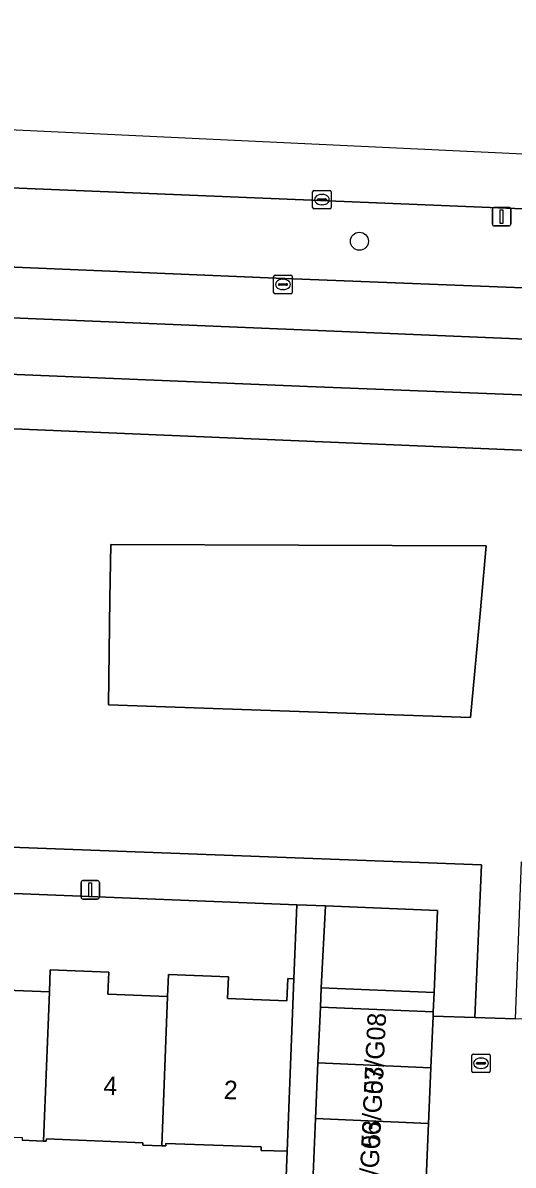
# Model space of a CAD drawing. Extents: x 161354 to 162026, y 386504 to 387460.
# Drawn here: x 161692.6 to 161719, y 387393.1 to 387454.8 of the extents above; entities that cross this region are included whole.
import ezdxf

# ---------------------------------------------------------------- set-up
doc = ezdxf.new("R2010")
doc.units = 0
for name, color, linetype in [('IMGEO_Berm_groen', 7, 'Continuous'), ('IMGEO_Boom', 7, 'Continuous'), ('IMGEO_Erf', 7, 'Continuous'), ('IMGEO_Fietspad_gesloten', 7, 'Continuous'), ('IMGEO_Groenvoorziening', 7, 'Continuous'), ('IMGEO_Kolk', 7, 'Continuous'), ('IMGEO_Lichtmast', 7, 'Continuous'), ('IMGEO_Muur', 7, 'Continuous'), ('IMGEO_Pand', 7, 'Continuous'), ('IMGEO_Pand_nummerreeks', 7, 'Continuous'), ('IMGEO_Rijbaan_lokaal_gesloten', 7, 'Continuous'), ('IMGEO_Rijbaan_lokaal_open', 7, 'Continuous'), ('IMGEO_Rioolput', 7, 'Continuous'), ('IMGEO_Voetpad_open', 7, 'Continuous')]:
    doc.layers.add(name, color=color, linetype=linetype)

msp = doc.modelspace()

# ---------------------------------------------------------------- linework, layer by layer
at = {"layer": 'IMGEO_Berm_groen'}
for points in [[(161739.669, 387443.941), (161735.771, 387444.103), (161577.085, 387450.606), (161570.123, 387450.845), (161568.939, 387450.72), (161566.731, 387450.192), (161564.732, 387449.345), (161557.191, 387446.309), (161554.684, 387445.276), (161553.519, 387444.83)], [(161612.89, 387444.91), (161652.822, 387443.267), (161706.244, 387441.015), (161723.243, 387440.365), (161738.753, 387439.947), (161739.398, 387439.93)], [(161586.996, 387439.386), (161587.121, 387438.74), (161591.835, 387439.274), (161601.898, 387439.584), (161610.753, 387439.197), (161612.483, 387439.13), (161628.393, 387438.471), (161644.302, 387437.813), (161676.122, 387436.495), (161707.941, 387435.177), (161736.908, 387434.048), (161739.654, 387433.94), (161739.77, 387436.897), (161738.649, 387436.943), (161708.067, 387438.213), (161679.83, 387439.386)]]:
    msp.add_lwpolyline(points, dxfattribs=at)
at = {"layer": 'IMGEO_Boom'}
msp.add_circle((161710.741, 387443.016), 0.489, dxfattribs=at)
at = {"layer": 'IMGEO_Erf'}
for points in [[(161690.757, 387402.625), (161694.02, 387402.495), (161694.068, 387403.675), (161697.217, 387403.549), (161697.17, 387402.372), (161700.39, 387402.243), (161700.44, 387403.434), (161703.673, 387403.305), (161703.627, 387402.143), (161706.824, 387402.015), (161706.871, 387403.207), (161707.21, 387403.193), (161707.367, 387407.191), (161654.905, 387409.299)], [(161706.606, 387387.966), (161706.839, 387393.897), (161705.44, 387393.922), (161705.446, 387394.12), (161700.302, 387394.308), (161700.297, 387394.179), (161700.076, 387394.186), (161699.059, 387394.221), (161699.064, 387394.349), (161693.855, 387394.554), (161693.845, 387394.435), (161693.706, 387394.441), (161692.552, 387394.491)]]:
    msp.add_lwpolyline(points, dxfattribs=at)
at = {"layer": 'IMGEO_Fietspad_gesloten'}
msp.add_lwpolyline([(161610.883, 387442.256), (161612.683, 387442.214), (161614.558, 387442.129), (161644.429, 387440.874), (161676.294, 387439.535), (161679.83, 387439.386), (161708.067, 387438.213), (161738.649, 387436.943), (161738.753, 387439.947), (161723.243, 387440.365), (161706.244, 387441.015), (161652.822, 387443.267), (161612.89, 387444.91)], dxfattribs=at)
at = {"layer": 'IMGEO_Groenvoorziening'}
for points in [[(161744.638, 387430.769), (161737.785, 387430.965), (161657.925, 387434.327)], [(161655.886, 387432.452), (161655.603, 387425.335), (161655.059, 387411.688), (161717.333, 387409.351), (161716.965, 387401.11), (161719.159, 387401.034), (161719.485, 387409.508), (161744.963, 387408.488), (161745.049, 387400.136), (161749.25, 387399.959), (161749.261, 387400.195), (161749.374, 387400.239), (161749.971, 387415.495), (161749.921, 387419.078)]]:
    msp.add_lwpolyline(points, dxfattribs=at)
for points in [[(161716.731, 387417.308), (161697.204, 387417.981), (161697.286, 387423.717), (161697.328, 387426.639), (161717.584, 387426.568), (161717.248, 387422.919)], [(161697.286, 387423.717), (161697.204, 387417.981), (161716.731, 387417.308), (161717.248, 387422.919), (161717.584, 387426.568), (161697.328, 387426.639)], [(161708.686, 387402.702), (161714.772, 387402.456), (161714.96, 387406.886), (161708.915, 387407.129)]]:
    msp.add_lwpolyline(points, close=True, dxfattribs=at)
at = {"layer": 'IMGEO_Kolk'}
for p, q in [((161708.216, 387444.836), (161708.216, 387445.688)), ((161708.291, 387445.762), (161709.143, 387445.762)), ((161708.704, 387445.542), (161708.729, 387445.542)), ((161709.217, 387445.688), (161709.217, 387444.836)), ((161708.475, 387445.256), (161708.475, 387445.268)), ((161708.913, 387445.219), (161708.515, 387445.219)), ((161708.518, 387445.305), (161708.916, 387445.305)), ((161708.727, 387444.982), (161708.702, 387444.982)), ((161708.959, 387445.268), (161708.959, 387445.256)), ((161709.143, 387444.762), (161708.291, 387444.762))]:
    msp.add_line(p, q, dxfattribs=at)
for points in [[(161708.216, 387444.836), (161708.216, 387445.688)], [(161708.291, 387445.762), (161709.143, 387445.762)], [(161709.217, 387445.688), (161709.217, 387444.836)], [(161709.143, 387444.762), (161708.291, 387444.762)]]:
    msp.add_lwpolyline(points, dxfattribs=at)
for centre, radius, start, end in [((161708.293, 387445.686), 0.0765, 91.55205, 178.44795), ((161708.293, 387445.686), 0.0765, 91.55205, 178.44795), ((161709.141, 387445.686), 0.0765, 1.55205, 88.44795), ((161709.141, 387445.686), 0.0765, 1.55205, 88.44795), ((161708.293, 387444.838), 0.0765, 181.55205, 268.44795), ((161708.293, 387444.838), 0.0765, 181.55205, 268.44795), ((161708.515, 387445.265), 0.0403, 85.87752, 175.75265), ((161708.512, 387445.255), 0.0366, 178.93798, 274.71019), ((161708.916, 387445.262), 0.043, 264.86636, 352.45326), ((161708.92, 387445.267), 0.0386, 1.73085, 96.63898), ((161709.141, 387444.838), 0.0765, 271.55205, 358.44795), ((161709.141, 387444.838), 0.0765, 271.55205, 358.44795)]:
    msp.add_arc(centre, radius, start, end, dxfattribs=at)
for centre, major_axis, ratio, start_param, end_param in [((161708.703, 387445.262), (-0.387, 0.002), 0.722429, 4.712389, 7.853982), ((161708.728, 387445.262), (-0.39, 0.002), 0.717154, 1.570796, 4.712389)]:
    msp.add_ellipse(centre, major_axis=major_axis, ratio=ratio, start_param=start_param, end_param=end_param, dxfattribs=at)
at = {"layer": 'IMGEO_Lichtmast'}
for p, q in [((161718.015, 387444.843), (161718.805, 387444.843)), ((161718.805, 387444.843), (161718.015, 387444.843)), ((161717.915, 387443.943), (161717.915, 387444.743)), ((161717.915, 387444.743), (161717.915, 387443.943)), ((161718.905, 387444.743), (161718.905, 387443.943)), ((161718.905, 387443.943), (161718.905, 387444.743)), ((161718.805, 387443.843), (161718.015, 387443.843)), ((161718.015, 387443.843), (161718.805, 387443.843)), ((161695.826, 387408.5), (161696.616, 387408.5)), ((161696.616, 387408.5), (161695.826, 387408.5)), ((161695.726, 387407.6), (161695.726, 387408.4)), ((161695.726, 387408.4), (161695.726, 387407.6)), ((161696.716, 387408.4), (161696.716, 387407.6)), ((161696.716, 387407.6), (161696.716, 387408.4)), ((161696.616, 387407.5), (161695.826, 387407.5)), ((161695.826, 387407.5), (161696.616, 387407.5))]:
    msp.add_line(p, q, dxfattribs=at)
for points in [[(161718.335, 387444.718), (161718.485, 387444.718), (161718.485, 387443.968), (161718.335, 387443.968), (161718.335, 387444.718)], [(161696.146, 387408.375), (161696.296, 387408.375), (161696.296, 387407.625), (161696.146, 387407.625), (161696.146, 387408.375)]]:
    msp.add_lwpolyline(points, dxfattribs=at)
for centre, start, end in [((161718.015, 387444.743), 90, 180), ((161718.015, 387444.743), 90, 180), ((161718.805, 387444.743), 0, 90), ((161718.805, 387444.743), 360, 90), ((161718.015, 387443.943), 180, 270), ((161718.015, 387443.943), 180, 270), ((161718.805, 387443.943), 270, 0), ((161718.805, 387443.943), 270, 0), ((161695.826, 387408.4), 90, 180), ((161695.826, 387408.4), 90, 180), ((161696.616, 387408.4), 0, 90), ((161696.616, 387408.4), 360, 90), ((161695.826, 387407.6), 180, 270), ((161695.826, 387407.6), 180, 270), ((161696.616, 387407.6), 270, 0), ((161696.616, 387407.6), 270, 0)]:
    msp.add_arc(centre, 0.1, start, end, dxfattribs=at)
at = {"layer": 'IMGEO_Muur'}
msp.add_lwpolyline([(161706.839, 387393.897), (161706.606, 387387.966)], dxfattribs=at)
at = {"layer": 'IMGEO_Pand'}
for points in [[(161687.19, 387394.656), (161687.309, 387394.651), (161687.316, 387394.842), (161692.557, 387394.633), (161692.552, 387394.491), (161693.706, 387394.441), (161694.02, 387402.495), (161690.757, 387402.625), (161690.805, 387403.817), (161687.553, 387403.947), (161687.505, 387402.755)], [(161700.39, 387402.243), (161697.17, 387402.372), (161697.217, 387403.549), (161694.068, 387403.675), (161694.02, 387402.495), (161693.706, 387394.441), (161693.845, 387394.435), (161693.855, 387394.554), (161699.064, 387394.349), (161699.059, 387394.221), (161700.076, 387394.186)], [(161700.076, 387394.186), (161700.297, 387394.179), (161700.302, 387394.308), (161705.446, 387394.12), (161705.44, 387393.922), (161706.839, 387393.897), (161707.21, 387403.193), (161706.871, 387403.207), (161706.824, 387402.015), (161703.627, 387402.143), (161703.673, 387403.305), (161700.44, 387403.434), (161700.39, 387402.243)], [(161714.717, 387401.188), (161714.727, 387401.41), (161708.633, 387401.67), (161708.504, 387398.659), (161714.598, 387398.399)], [(161714.469, 387395.388), (161714.598, 387398.399), (161708.504, 387398.659), (161708.375, 387395.648)], [(161708.375, 387395.648), (161708.247, 387392.637), (161714.341, 387392.376), (161714.469, 387395.388)]]:
    msp.add_lwpolyline(points, close=True, dxfattribs=at)
at = {"layer": 'IMGEO_Rijbaan_lokaal_gesloten'}
msp.add_lwpolyline([(161739.727, 387446.755), (161611.63, 387452.826), (161559.208, 387454.807), (161559.197, 387453.359), (161566.731, 387450.192), (161568.939, 387450.72), (161570.123, 387450.845), (161577.085, 387450.606), (161735.771, 387444.103), (161739.669, 387443.941), (161739.727, 387446.755)], dxfattribs=at)
at = {"layer": 'IMGEO_Rijbaan_lokaal_open'}
msp.add_lwpolyline([(161726.254, 387395.942), (161749.03, 387395.163), (161749.25, 387399.959), (161745.049, 387400.136), (161719.159, 387401.034), (161716.965, 387401.11), (161714.717, 387401.188), (161714.598, 387398.399), (161714.469, 387395.388), (161714.341, 387392.376), (161714.212, 387389.365), (161714.083, 387386.354), (161717.407, 387386.212), (161720.731, 387386.069), (161723.931, 387385.932), (161724.083, 387390.891), (161724.178, 387393.997)], dxfattribs=at)
at = {"layer": 'IMGEO_Rioolput'}
for p, q in [((161706.114, 387440.256), (161706.114, 387441.108)), ((161706.189, 387441.182), (161707.041, 387441.182)), ((161707.115, 387441.108), (161707.115, 387440.256)), ((161706.373, 387440.676), (161706.373, 387440.688)), ((161706.811, 387440.639), (161706.413, 387440.639)), ((161706.416, 387440.725), (161706.814, 387440.725)), ((161706.602, 387440.962), (161706.627, 387440.962)), ((161706.857, 387440.688), (161706.857, 387440.676)), ((161707.041, 387440.182), (161706.189, 387440.182)), ((161706.625, 387440.402), (161706.6, 387440.402)), ((161716.8, 387398.211), (161716.8, 387399.063)), ((161716.875, 387399.137), (161717.727, 387399.137)), ((161717.059, 387398.631), (161717.059, 387398.643)), ((161717.497, 387398.594), (161717.099, 387398.594)), ((161717.102, 387398.68), (161717.5, 387398.68)), ((161717.288, 387398.917), (161717.313, 387398.917)), ((161717.543, 387398.643), (161717.543, 387398.631)), ((161717.801, 387399.063), (161717.801, 387398.211)), ((161717.727, 387398.137), (161716.875, 387398.137)), ((161717.311, 387398.357), (161717.286, 387398.357))]:
    msp.add_line(p, q, dxfattribs=at)
for points in [[(161706.114, 387440.256), (161706.114, 387441.108)], [(161706.189, 387441.182), (161707.041, 387441.182)], [(161707.115, 387441.108), (161707.115, 387440.256)], [(161707.041, 387440.182), (161706.189, 387440.182)], [(161716.8, 387398.211), (161716.8, 387399.063)], [(161716.875, 387399.137), (161717.727, 387399.137)], [(161717.801, 387399.063), (161717.801, 387398.211)], [(161717.727, 387398.137), (161716.875, 387398.137)]]:
    msp.add_lwpolyline(points, dxfattribs=at)
for centre, radius, start, end in [((161706.191, 387441.106), 0.0765, 91.55205, 178.44795), ((161706.191, 387441.106), 0.0765, 91.55205, 178.44795), ((161707.039, 387441.106), 0.0765, 1.55205, 88.44795), ((161707.039, 387441.106), 0.0765, 1.55205, 88.44795), ((161706.413, 387440.685), 0.0403, 85.87752, 175.75265), ((161706.41, 387440.675), 0.0366, 178.93798, 274.71019), ((161706.814, 387440.682), 0.043, 264.86636, 352.45326), ((161706.818, 387440.687), 0.0386, 1.73085, 96.63898), ((161706.191, 387440.258), 0.0765, 181.55205, 268.44795), ((161706.191, 387440.258), 0.0765, 181.55205, 268.44795), ((161707.039, 387440.258), 0.0765, 271.55205, 358.44795), ((161707.039, 387440.258), 0.0765, 271.55205, 358.44795), ((161716.877, 387399.061), 0.0765, 91.55205, 178.44795), ((161716.877, 387399.061), 0.0765, 91.55205, 178.44795), ((161717.099, 387398.64), 0.0403, 85.87752, 175.75265), ((161717.096, 387398.63), 0.0366, 178.93798, 274.71019), ((161717.5, 387398.637), 0.043, 264.86636, 352.45326), ((161717.504, 387398.642), 0.0386, 1.73085, 96.63898), ((161717.725, 387399.061), 0.0765, 1.55205, 88.44795), ((161717.725, 387399.061), 0.0765, 1.55205, 88.44795), ((161716.877, 387398.213), 0.0765, 181.55205, 268.44795), ((161716.877, 387398.213), 0.0765, 181.55205, 268.44795), ((161717.725, 387398.213), 0.0765, 271.55205, 358.44795), ((161717.725, 387398.213), 0.0765, 271.55205, 358.44795)]:
    msp.add_arc(centre, radius, start, end, dxfattribs=at)
for centre, major_axis, ratio, start_param, end_param in [((161706.601, 387440.682), (-0.387, 0.002), 0.722429, 4.712389, 7.853982), ((161706.626, 387440.682), (-0.39, 0.002), 0.717154, 1.570796, 4.712389), ((161717.287, 387398.637), (-0.387, 0.002), 0.722429, 4.712389, 7.853982), ((161717.312, 387398.637), (-0.39, 0.002), 0.717154, 1.570796, 4.712389)]:
    msp.add_ellipse(centre, major_axis=major_axis, ratio=ratio, start_param=start_param, end_param=end_param, dxfattribs=at)
at = {"layer": 'IMGEO_Voetpad_open'}
for points in [[(161676.122, 387436.495), (161644.302, 387437.813), (161628.393, 387438.471), (161628.278, 387435.565), (161651.455, 387434.654), (161651.548, 387434.648), (161657.925, 387434.327), (161737.785, 387430.965), (161744.638, 387430.769), (161747.439, 387433.041), (161745.866, 387434.812)], [(161741.023, 387436.845), (161739.77, 387436.897), (161739.654, 387433.94), (161736.908, 387434.048), (161707.941, 387435.177), (161676.122, 387436.495)]]:
    msp.add_lwpolyline(points, dxfattribs=at)
for points in [[(161655.059, 387411.688), (161654.905, 387409.299), (161707.367, 387407.191), (161708.915, 387407.129), (161714.96, 387406.886), (161714.772, 387402.456), (161714.727, 387401.41), (161714.717, 387401.188), (161716.965, 387401.11), (161717.333, 387409.351)], [(161708.686, 387402.702), (161708.915, 387407.129), (161707.367, 387407.191), (161707.21, 387403.193), (161706.839, 387393.897), (161706.606, 387387.966), (161706.425, 387383.752), (161707.862, 387383.636), (161707.989, 387386.615), (161708.118, 387389.626), (161708.247, 387392.637), (161708.375, 387395.648), (161708.504, 387398.659), (161708.633, 387401.67)], [(161714.772, 387402.456), (161708.686, 387402.702), (161708.633, 387401.67), (161714.727, 387401.41)]]:
    msp.add_lwpolyline(points, close=True, dxfattribs=at)

# ---------------------------------------------------------------- texts
at = {"layer": 'IMGEO_Pand_nummerreeks'}
for s, rotation, p in [('53/G08', 87.30158, (161711.98, 387396.955)), ('53/G07', 87.30119, (161711.839, 387394.057)), ('4', 358.00827, (161696.921, 387396.936)), ('2', 358.00827, (161703.41, 387396.71)), ('53/G06', 87.30119, (161711.697, 387391.092))]:
    msp.add_text(s, height=1, rotation=rotation, dxfattribs=at).set_placement(p)

doc.saveas('drawing.dxf')
